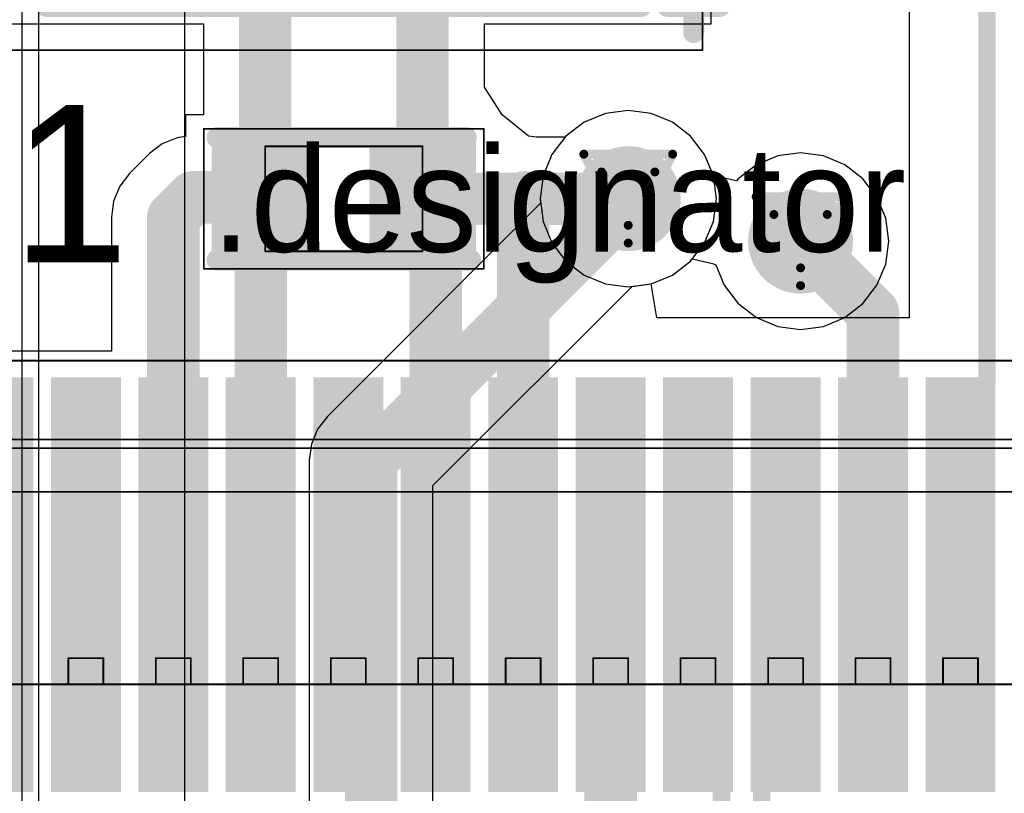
# Model space of a CAD drawing. Header units: millimetres. Extents: x 138 to 555, y 26 to 334.
# Tile 483 of 656: x 279.19 to 284.82, y 151.18 to 155.61. Entities that reach past the tile are written whole.
import ezdxf

# ---------------------------------------------------------------- set-up
doc = ezdxf.new("R2010")
doc.units = ezdxf.units.MM
for name, color, linetype in [('BottomLayer', 5, 'Continuous'), ('DrillDrawing', 1, 'Continuous'), ('Mechanical20', 56, 'Continuous'), ('Mechanical27', 56, 'Continuous'), ('MidLayer1', 16, 'Continuous'), ('MidLayer2', 76, 'Continuous'), ('MidLayer3', 90, 'Continuous'), ('MidLayer4', 156, 'Continuous'), ('MultiLayer', 9, 'Continuous'), ('TopLayer', 1, 'Continuous'), ('TopOverlay', 2, 'Continuous'), ('TopPaste', 8, 'Continuous'), ('TopSolder', 216, 'Continuous'), ('ViaHoleLayer', 16, 'Continuous')]:
    doc.layers.add(name, color=color, linetype=linetype)

# ---------------------------------------------------------------- blocks, each defined once
blk = doc.blocks.new('CON_SAMTEC_QSH_030_01_F_D_A_LCD_MB1230_505')
at = {"layer": 'Mechanical20', "const_width": 0.01}
blk.add_lwpolyline([(11, -4.15), (-11, -4.15)], dxfattribs=at)
at = {"layer": 'Mechanical27', "const_width": 0.01}
for points in [[(8, -2.3), (-8, -2.3)], [(-4.65, -2.3), (-4.85, -2.3)], [(-4.85, -2.3), (-4.85, -2.45)], [(-4.65, -2.3), (-4.65, -2.45)], [(-4.15, -2.3), (-4.35, -2.3)], [(-4.35, -2.3), (-4.35, -2.45)], [(-4.15, -2.3), (-4.15, -2.45)], [(-3.65, -2.3), (-3.85, -2.3)], [(-3.85, -2.3), (-3.85, -2.45)], [(-3.65, -2.3), (-3.65, -2.45)], [(-3.15, -2.3), (-3.35, -2.3)], [(-3.35, -2.3), (-3.35, -2.45)], [(-3.15, -2.3), (-3.15, -2.45)], [(-2.65, -2.3), (-2.85, -2.3)], [(-2.85, -2.3), (-2.85, -2.45)], [(-2.65, -2.3), (-2.65, -2.45)], [(-2.15, -2.3), (-2.35, -2.3)], [(-2.35, -2.3), (-2.35, -2.45)], [(-2.15, -2.3), (-2.15, -2.45)], [(-1.65, -2.3), (-1.85, -2.3)], [(-1.85, -2.3), (-1.85, -2.45)], [(-1.65, -2.3), (-1.65, -2.45)], [(-1.15, -2.3), (-1.35, -2.3)], [(-1.35, -2.3), (-1.35, -2.45)], [(-1.15, -2.3), (-1.15, -2.45)], [(-0.65, -2.3), (-0.85, -2.3)], [(-0.85, -2.3), (-0.85, -2.45)], [(-0.65, -2.3), (-0.65, -2.45)], [(-0.15, -2.3), (-0.35, -2.3)], [(-0.35, -2.3), (-0.35, -2.45)], [(-0.15, -2.3), (-0.15, -2.45)], [(0.35, -2.3), (0.15, -2.3)], [(0.15, -2.3), (0.15, -2.45)], [(0.35, -2.3), (0.35, -2.45)], [(-4.65, -2.45), (-4.85, -2.45)], [(-4.15, -2.45), (-4.35, -2.45)], [(-3.65, -2.45), (-3.85, -2.45)], [(-3.15, -2.45), (-3.35, -2.45)], [(-2.65, -2.45), (-2.85, -2.45)], [(-2.15, -2.45), (-2.35, -2.45)], [(-1.65, -2.45), (-1.85, -2.45)], [(-1.15, -2.45), (-1.35, -2.45)], [(-0.65, -2.45), (-0.85, -2.45)], [(-0.15, -2.45), (-0.35, -2.45)], [(0.35, -2.45), (0.15, -2.45)], [(10.5, -3.4), (-10.5, -3.4)], [(83, -3.65), (-36.25, -3.65)], [(10.8, -3.7), (-10.8, -3.7)]]:
    blk.add_lwpolyline(points, dxfattribs=at)
at = {"layer": 'Mechanical27', "const_width": 0.005}
for points in [[(-4.8525, -2.3, 1), (-4.8475, -2.3, 1)], [(-4.8525, -2.3, 1), (-4.8475, -2.3, 1)], [(-4.6525, -2.3, 1), (-4.6475, -2.3, 1)], [(-4.6525, -2.3, 1), (-4.6475, -2.3, 1)], [(-4.3525, -2.3, 1), (-4.3475, -2.3, 1)], [(-4.3525, -2.3, 1), (-4.3475, -2.3, 1)], [(-4.1525, -2.3, 1), (-4.1475, -2.3, 1)], [(-4.1525, -2.3, 1), (-4.1475, -2.3, 1)], [(-3.8525, -2.3, 1), (-3.8475, -2.3, 1)], [(-3.8525, -2.3, 1), (-3.8475, -2.3, 1)], [(-3.6525, -2.3, 1), (-3.6475, -2.3, 1)], [(-3.6525, -2.3, 1), (-3.6475, -2.3, 1)], [(-3.3525, -2.3, 1), (-3.3475, -2.3, 1)], [(-3.3525, -2.3, 1), (-3.3475, -2.3, 1)], [(-3.1525, -2.3, 1), (-3.1475, -2.3, 1)], [(-3.1525, -2.3, 1), (-3.1475, -2.3, 1)], [(-2.8525, -2.3, 1), (-2.8475, -2.3, 1)], [(-2.8525, -2.3, 1), (-2.8475, -2.3, 1)], [(-2.6525, -2.3, 1), (-2.6475, -2.3, 1)], [(-2.6525, -2.3, 1), (-2.6475, -2.3, 1)], [(-2.3525, -2.3, 1), (-2.3475, -2.3, 1)], [(-2.3525, -2.3, 1), (-2.3475, -2.3, 1)], [(-2.1525, -2.3, 1), (-2.1475, -2.3, 1)], [(-2.1525, -2.3, 1), (-2.1475, -2.3, 1)], [(-1.8525, -2.3, 1), (-1.8475, -2.3, 1)], [(-1.8525, -2.3, 1), (-1.8475, -2.3, 1)], [(-1.6525, -2.3, 1), (-1.6475, -2.3, 1)], [(-1.6525, -2.3, 1), (-1.6475, -2.3, 1)], [(-1.3525, -2.3, 1), (-1.3475, -2.3, 1)], [(-1.3525, -2.3, 1), (-1.3475, -2.3, 1)], [(-1.1525, -2.3, 1), (-1.1475, -2.3, 1)], [(-1.1525, -2.3, 1), (-1.1475, -2.3, 1)], [(-0.8525, -2.3, 1), (-0.8475, -2.3, 1)], [(-0.8525, -2.3, 1), (-0.8475, -2.3, 1)], [(-0.6525, -2.3, 1), (-0.6475, -2.3, 1)], [(-0.6525, -2.3, 1), (-0.6475, -2.3, 1)], [(-0.3525, -2.3, 1), (-0.3475, -2.3, 1)], [(-0.3525, -2.3, 1), (-0.3475, -2.3, 1)], [(-0.1525, -2.3, 1), (-0.1475, -2.3, 1)], [(-0.1525, -2.3, 1), (-0.1475, -2.3, 1)], [(0.1475, -2.3, 1), (0.1525, -2.3, 1)], [(0.1475, -2.3, 1), (0.1525, -2.3, 1)], [(0.3475, -2.3, 1), (0.3525, -2.3, 1)], [(0.3475, -2.3, 1), (0.3525, -2.3, 1)], [(-4.8525, -2.45, 1), (-4.8475, -2.45, 1)], [(-4.8525, -2.45, 1), (-4.8475, -2.45, 1)], [(-4.6525, -2.45, 1), (-4.6475, -2.45, 1)], [(-4.6525, -2.45, 1), (-4.6475, -2.45, 1)], [(-4.3525, -2.45, 1), (-4.3475, -2.45, 1)], [(-4.3525, -2.45, 1), (-4.3475, -2.45, 1)], [(-4.1525, -2.45, 1), (-4.1475, -2.45, 1)], [(-4.1525, -2.45, 1), (-4.1475, -2.45, 1)], [(-3.8525, -2.45, 1), (-3.8475, -2.45, 1)], [(-3.8525, -2.45, 1), (-3.8475, -2.45, 1)], [(-3.6525, -2.45, 1), (-3.6475, -2.45, 1)], [(-3.6525, -2.45, 1), (-3.6475, -2.45, 1)], [(-3.3525, -2.45, 1), (-3.3475, -2.45, 1)], [(-3.3525, -2.45, 1), (-3.3475, -2.45, 1)], [(-3.1525, -2.45, 1), (-3.1475, -2.45, 1)], [(-3.1525, -2.45, 1), (-3.1475, -2.45, 1)], [(-2.8525, -2.45, 1), (-2.8475, -2.45, 1)], [(-2.8525, -2.45, 1), (-2.8475, -2.45, 1)], [(-2.6525, -2.45, 1), (-2.6475, -2.45, 1)], [(-2.6525, -2.45, 1), (-2.6475, -2.45, 1)], [(-2.3525, -2.45, 1), (-2.3475, -2.45, 1)], [(-2.3525, -2.45, 1), (-2.3475, -2.45, 1)], [(-2.1525, -2.45, 1), (-2.1475, -2.45, 1)], [(-2.1525, -2.45, 1), (-2.1475, -2.45, 1)], [(-1.8525, -2.45, 1), (-1.8475, -2.45, 1)], [(-1.8525, -2.45, 1), (-1.8475, -2.45, 1)], [(-1.6525, -2.45, 1), (-1.6475, -2.45, 1)], [(-1.6525, -2.45, 1), (-1.6475, -2.45, 1)], [(-1.3525, -2.45, 1), (-1.3475, -2.45, 1)], [(-1.3525, -2.45, 1), (-1.3475, -2.45, 1)], [(-1.1525, -2.45, 1), (-1.1475, -2.45, 1)], [(-1.1525, -2.45, 1), (-1.1475, -2.45, 1)], [(-0.8525, -2.45, 1), (-0.8475, -2.45, 1)], [(-0.8525, -2.45, 1), (-0.8475, -2.45, 1)], [(-0.6525, -2.45, 1), (-0.6475, -2.45, 1)], [(-0.6525, -2.45, 1), (-0.6475, -2.45, 1)], [(-0.3525, -2.45, 1), (-0.3475, -2.45, 1)], [(-0.3525, -2.45, 1), (-0.3475, -2.45, 1)], [(-0.1525, -2.45, 1), (-0.1475, -2.45, 1)], [(-0.1525, -2.45, 1), (-0.1475, -2.45, 1)], [(0.1475, -2.45, 1), (0.1525, -2.45, 1)], [(0.1475, -2.45, 1), (0.1525, -2.45, 1)], [(0.3475, -2.45, 1), (0.3525, -2.45, 1)], [(0.3475, -2.45, 1), (0.3525, -2.45, 1)]]:
    blk.add_lwpolyline(points, format="xyb", close=True, dxfattribs=at)
at = {"layer": 'TopLayer'}
for points in [[(-4.9, -1.735), (-4.9, -4.005), (-4.6, -1.735), (-4.6, -4.005)], [(-4.4, -1.735), (-4.4, -4.005), (-4.1, -1.735), (-4.1, -4.005)], [(-3.9, -1.735), (-3.9, -4.005), (-3.6, -1.735), (-3.6, -4.005)], [(-3.4, -1.735), (-3.4, -4.005), (-3.1, -1.735), (-3.1, -4.005)], [(-2.9, -1.735), (-2.9, -4.005), (-2.6, -1.735), (-2.6, -4.005)], [(-2.4, -1.735), (-2.4, -4.005), (-2.1, -1.735), (-2.1, -4.005)], [(-1.9, -1.735), (-1.9, -4.005), (-1.6, -1.735), (-1.6, -4.005)], [(-1.4, -1.735), (-1.4, -4.005), (-1.1, -1.735), (-1.1, -4.005)], [(-0.9, -1.735), (-0.9, -4.005), (-0.6, -1.735), (-0.6, -4.005)], [(-0.4, -1.735), (-0.4, -4.005), (-0.1, -1.735), (-0.1, -4.005)], [(0.1, -1.735), (0.1, -4.005), (0.4, -1.735), (0.4, -4.005)], [(0.6, -1.735), (0.6, -4.005), (0.9, -1.735), (0.9, -4.005)]]:
    blk.add_solid(points, dxfattribs=at)
at = {"layer": 'TopPaste'}
for points in [[(-4.9, -1.735), (-4.9, -4.005), (-4.6, -1.735), (-4.6, -4.005)], [(-4.4, -1.735), (-4.4, -4.005), (-4.1, -1.735), (-4.1, -4.005)], [(-3.9, -1.735), (-3.9, -4.005), (-3.6, -1.735), (-3.6, -4.005)], [(-3.4, -1.735), (-3.4, -4.005), (-3.1, -1.735), (-3.1, -4.005)], [(-2.9, -1.735), (-2.9, -4.005), (-2.6, -1.735), (-2.6, -4.005)], [(-2.4, -1.735), (-2.4, -4.005), (-2.1, -1.735), (-2.1, -4.005)], [(-1.9, -1.735), (-1.9, -4.005), (-1.6, -1.735), (-1.6, -4.005)], [(-1.4, -1.735), (-1.4, -4.005), (-1.1, -1.735), (-1.1, -4.005)], [(-0.9, -1.735), (-0.9, -4.005), (-0.6, -1.735), (-0.6, -4.005)], [(-0.4, -1.735), (-0.4, -4.005), (-0.1, -1.735), (-0.1, -4.005)], [(0.1, -1.735), (0.1, -4.005), (0.4, -1.735), (0.4, -4.005)], [(0.6, -1.735), (0.6, -4.005), (0.9, -1.735), (0.9, -4.005)]]:
    blk.add_solid(points, dxfattribs=at)
at = {"layer": 'TopSolder'}
for points in [[(-4.95, -1.685), (-4.95, -4.055), (-4.55, -1.685), (-4.55, -4.055)], [(-4.45, -1.685), (-4.45, -4.055), (-4.05, -1.685), (-4.05, -4.055)], [(-3.95, -1.685), (-3.95, -4.055), (-3.55, -1.685), (-3.55, -4.055)], [(-3.45, -1.685), (-3.45, -4.055), (-3.05, -1.685), (-3.05, -4.055)], [(-2.95, -1.685), (-2.95, -4.055), (-2.55, -1.685), (-2.55, -4.055)], [(-2.45, -1.685), (-2.45, -4.055), (-2.05, -1.685), (-2.05, -4.055)], [(-1.95, -1.685), (-1.95, -4.055), (-1.55, -1.685), (-1.55, -4.055)], [(-1.45, -1.685), (-1.45, -4.055), (-1.05, -1.685), (-1.05, -4.055)], [(-0.95, -1.685), (-0.95, -4.055), (-0.55, -1.685), (-0.55, -4.055)], [(-0.45, -1.685), (-0.45, -4.055), (-0.05, -1.685), (-0.05, -4.055)], [(0.05, -1.685), (0.05, -4.055), (0.45, -1.685), (0.45, -4.055)], [(0.55, -1.685), (0.55, -4.055), (0.95, -1.685), (0.95, -4.055)]]:
    blk.add_solid(points, dxfattribs=at)
blk = doc.blocks.new('C0402_872')
at = {"layer": 'Mechanical20', "const_width": 0.01}
for points in [[(-0.8, 0.4), (0.8, 0.4)], [(-0.8, -0.4), (-0.8, 0.4)], [(0.8, -0.4), (0.8, 0.4)], [(-0.8, -0.4), (0.8, -0.4)]]:
    blk.add_lwpolyline(points, dxfattribs=at)
at = {"layer": 'Mechanical20', "const_width": 0.005}
for points in [[(-0.8025, 0.4, 1), (-0.7975, 0.4, 1)], [(-0.8025, 0.4, 1), (-0.7975, 0.4, 1)], [(0.7975, 0.4, 1), (0.8025, 0.4, 1)], [(0.7975, 0.4, 1), (0.8025, 0.4, 1)], [(-0.8025, -0.4, 1), (-0.7975, -0.4, 1)], [(-0.8025, -0.4, 1), (-0.7975, -0.4, 1)], [(0.7975, -0.4, 1), (0.8025, -0.4, 1)], [(0.7975, -0.4, 1), (0.8025, -0.4, 1)]]:
    blk.add_lwpolyline(points, format="xyb", close=True, dxfattribs=at)
at = {"layer": 'Mechanical27', "const_width": 0.01}
for points in [[(-0.45, 0.3), (0.45, 0.3)], [(-0.45, -0.3), (-0.45, 0.3)], [(0.45, -0.3), (0.45, 0.3)], [(-0.45, -0.3), (0.45, -0.3)]]:
    blk.add_lwpolyline(points, dxfattribs=at)
at = {"layer": 'Mechanical27', "const_width": 0.005}
for points in [[(-0.4525, 0.3, 1), (-0.4475, 0.3, 1)], [(-0.4525, 0.3, 1), (-0.4475, 0.3, 1)], [(0.4475, 0.3, 1), (0.4525, 0.3, 1)], [(0.4475, 0.3, 1), (0.4525, 0.3, 1)], [(-0.4525, -0.3, 1), (-0.4475, -0.3, 1)], [(-0.4525, -0.3, 1), (-0.4475, -0.3, 1)], [(0.4475, -0.3, 1), (0.4525, -0.3, 1)], [(0.4475, -0.3, 1), (0.4525, -0.3, 1)]]:
    blk.add_lwpolyline(points, format="xyb", close=True, dxfattribs=at)
at = {"layer": 'TopLayer'}
for points in [[(-0.195, -0.28), (-0.195, 0.28), (-0.705, -0.28), (-0.705, 0.28)], [(0.705, -0.28), (0.705, 0.28), (0.195, -0.28), (0.195, 0.28)]]:
    blk.add_solid(points, dxfattribs=at)
at = {"layer": 'TopOverlay', "const_width": 0.12}
for points in [[(-0.725, 0.35), (0.7, 0.35)], [(-0.725, -0.35), (0.725, -0.35)]]:
    blk.add_lwpolyline(points, dxfattribs=at)
at = {"layer": 'TopOverlay', "const_width": 0.06}
for points in [[(-0.755, 0.35, 1), (-0.695, 0.35, 1)], [(0.67, 0.35, 1), (0.73, 0.35, 1)], [(-0.755, -0.35, 1), (-0.695, -0.35, 1)], [(0.695, -0.35, 1), (0.755, -0.35, 1)]]:
    blk.add_lwpolyline(points, format="xyb", close=True, dxfattribs=at)
at = {"layer": 'TopPaste'}
for points in [[(-0.195, -0.28), (-0.195, 0.28), (-0.705, -0.28), (-0.705, 0.28)], [(0.705, -0.28), (0.705, 0.28), (0.195, -0.28), (0.195, 0.28)]]:
    blk.add_solid(points, dxfattribs=at)
at = {"layer": 'TopSolder'}
for points in [[(-0.145, -0.33), (-0.145, 0.33), (-0.755, -0.33), (-0.755, 0.33)], [(0.755, -0.33), (0.755, 0.33), (0.145, -0.33), (0.145, 0.33)]]:
    blk.add_solid(points, dxfattribs=at)
blk = doc.blocks.new('CPOL_TAJ_A_1206_H180_874')
at = {"layer": 'Mechanical20', "const_width": 0.01}
for points in [[(-2.05, 1.15), (-2.05, -1.15)], [(2.05, 1.15), (-2.05, 1.15)], [(2.05, 1.15), (2.05, -0.75)], [(2.05, -0.75), (2.05, -1.15)], [(-1.5, -1.15), (-2.05, -1.15)], [(2.05, -1.15), (-1.5, -1.15)]]:
    blk.add_lwpolyline(points, dxfattribs=at)
at = {"layer": 'Mechanical20', "const_width": 0.005}
for points in [[(-2.0525, 1.15, 1), (-2.0475, 1.15, 1)], [(-2.0525, 1.15, 1), (-2.0475, 1.15, 1)], [(2.0475, 1.15, 1), (2.0525, 1.15, 1)], [(2.0475, 1.15, 1), (2.0525, 1.15, 1)], [(2.0475, -0.75, 1), (2.0525, -0.75, 1)], [(2.0475, -0.75, 1), (2.0525, -0.75, 1)], [(-2.0525, -1.15, 1), (-2.0475, -1.15, 1)], [(-2.0525, -1.15, 1), (-2.0475, -1.15, 1)], [(-1.5025, -1.15, 1), (-1.4975, -1.15, 1)], [(-1.5025, -1.15, 1), (-1.4975, -1.15, 1)], [(2.0475, -1.15, 1), (2.0525, -1.15, 1)], [(2.0475, -1.15, 1), (2.0525, -1.15, 1)]]:
    blk.add_lwpolyline(points, format="xyb", close=True, dxfattribs=at)
at = {"layer": 'Mechanical27', "const_width": 0.01}
for points in [[(1.7, 0.9), (-1.7, 0.9)], [(-1.7, 0.9), (-1.7, -0.9)], [(-1.6, 0.9), (-1.6, -0.9)], [(-1, 0.9), (-1, -0.9)], [(1.7, 0.9), (1.7, -0.9)], [(-1.3, 0.7), (-1.3, 0.3)], [(-1.1, 0.5), (-1.5, 0.5)], [(-1.3, 0.2), (-1.3, -0.2)], [(-1.1, 0), (-1.5, 0)], [(-1.3, -0.3), (-1.3, -0.7)], [(-1.1, -0.5), (-1.5, -0.5)], [(1.7, -0.9), (-1.7, -0.9)]]:
    blk.add_lwpolyline(points, dxfattribs=at)
at = {"layer": 'Mechanical27', "const_width": 0.005}
for points in [[(-1.7025, 0.9, 1), (-1.6975, 0.9, 1)], [(-1.7025, 0.9, 1), (-1.6975, 0.9, 1)], [(-1.6025, 0.9, 1), (-1.5975, 0.9, 1)], [(-1.0025, 0.9, 1), (-0.9975, 0.9, 1)], [(1.6975, 0.9, 1), (1.7025, 0.9, 1)], [(1.6975, 0.9, 1), (1.7025, 0.9, 1)], [(-1.3025, 0.7, 1), (-1.2975, 0.7, 1)], [(-1.5025, 0.5, 1), (-1.4975, 0.5, 1)], [(-1.1025, 0.5, 1), (-1.0975, 0.5, 1)], [(-1.3025, 0.3, 1), (-1.2975, 0.3, 1)], [(-1.3025, 0.2, 1), (-1.2975, 0.2, 1)], [(-1.5025, 0, 1), (-1.4975, 0, 1)], [(-1.1025, 0, 1), (-1.0975, 0, 1)], [(-1.3025, -0.2, 1), (-1.2975, -0.2, 1)], [(-1.3025, -0.3, 1), (-1.2975, -0.3, 1)], [(-1.5025, -0.5, 1), (-1.4975, -0.5, 1)], [(-1.1025, -0.5, 1), (-1.0975, -0.5, 1)], [(-1.3025, -0.7, 1), (-1.2975, -0.7, 1)], [(-1.7025, -0.9, 1), (-1.6975, -0.9, 1)], [(-1.7025, -0.9, 1), (-1.6975, -0.9, 1)], [(-1.6025, -0.9, 1), (-1.5975, -0.9, 1)], [(-1.0025, -0.9, 1), (-0.9975, -0.9, 1)], [(1.6975, -0.9, 1), (1.7025, -0.9, 1)], [(1.6975, -0.9, 1), (1.7025, -0.9, 1)]]:
    blk.add_lwpolyline(points, format="xyb", close=True, dxfattribs=at)
at = {"layer": 'TopLayer'}
for points in [[(-1.9, -0.8), (-0.45, -0.8), (-1.9, 0.8), (-0.45, 0.8)], [(0.45, -0.8), (1.9, -0.8), (0.45, 0.8), (1.9, 0.8)]]:
    blk.add_solid(points, dxfattribs=at)
at = {"layer": 'TopOverlay', "const_width": 0.12}
for points in [[(-2, 1.05), (-2, 0.75)], [(-1.85, 0.9), (-2.15, 0.9)], [(1.7, 0.9), (-1.7, 0.9)], [(-2, -0.75), (-2, -1.05)], [(-1.85, -0.9), (-2.15, -0.9)], [(1.7, -0.9), (-1.7, -0.9)]]:
    blk.add_lwpolyline(points, dxfattribs=at)
at = {"layer": 'TopOverlay', "const_width": 0.06}
for points in [[(-2.03, 1.05, 1), (-1.97, 1.05, 1)], [(-2.18, 0.9, 1), (-2.12, 0.9, 1)], [(-1.88, 0.9, 1), (-1.82, 0.9, 1)], [(-1.73, 0.9, 1), (-1.67, 0.9, 1)], [(1.67, 0.9, 1), (1.73, 0.9, 1)], [(-2.03, 0.75, 1), (-1.97, 0.75, 1)], [(-2.03, -0.75, 1), (-1.97, -0.75, 1)], [(-2.18, -0.9, 1), (-2.12, -0.9, 1)], [(-1.88, -0.9, 1), (-1.82, -0.9, 1)], [(-1.73, -0.9, 1), (-1.67, -0.9, 1)], [(1.67, -0.9, 1), (1.73, -0.9, 1)], [(-2.03, -1.05, 1), (-1.97, -1.05, 1)]]:
    blk.add_lwpolyline(points, format="xyb", close=True, dxfattribs=at)
at = {"layer": 'TopPaste'}
for points in [[(-1.9, -0.8), (-0.45, -0.8), (-1.9, 0.8), (-0.45, 0.8)], [(0.45, -0.8), (1.9, -0.8), (0.45, 0.8), (1.9, 0.8)]]:
    blk.add_solid(points, dxfattribs=at)
at = {"layer": 'TopSolder'}
for points in [[(-1.95, -0.85), (-0.4, -0.85), (-1.95, 0.85), (-0.4, 0.85)], [(0.4, -0.85), (1.95, -0.85), (0.4, 0.85), (1.95, 0.85)]]:
    blk.add_solid(points, dxfattribs=at)

msp = doc.modelspace()

# ---------------------------------------------------------------- linework, layer by layer
at = {"layer": 'BottomLayer'}
for p, q in [((279.206, 145.287), (279.206, 156.3779)), ((282.6711, 155.0878), (282.5406, 155.0706)), ((282.8016, 155.0706), (282.6711, 155.0878)), ((282.419, 155.0202), (282.3145, 154.9401)), ((282.5406, 155.0706), (282.419, 155.0202)), ((282.9233, 155.0202), (282.8016, 155.0706)), ((283.0277, 154.9401), (282.9233, 155.0202)), ((282.3145, 154.9401), (282.2344, 154.8357)), ((283.1079, 154.8357), (283.0277, 154.9401)), ((282.2344, 154.8357), (282.184, 154.714)), ((283.1583, 154.714), (283.1079, 154.8357)), ((282.184, 154.714), (282.1668, 154.5835)), ((283.1754, 154.5835), (283.1583, 154.714)), ((282.1668, 154.5835), (282.1702, 154.5576)), ((283.1583, 154.453), (283.1754, 154.5835)), ((282.1702, 154.5576), (280.9514, 153.3388)), ((283.1079, 154.3313), (283.1583, 154.453)), ((283.0277, 154.2269), (283.1079, 154.3313)), ((282.9233, 154.1468), (283.0277, 154.2269)), ((282.8016, 154.0964), (282.9233, 154.1468)), ((281.5541, 152.9429), (282.6932, 154.0821)), ((282.6932, 154.0821), (282.8016, 154.0964)), ((280.9514, 153.3388), (280.8953, 153.2657)), ((280.8953, 153.2657), (280.8601, 153.1805)), ((280.8601, 153.1805), (280.848, 153.0892)), ((280.848, 153.0892), (280.848, 153.0892)), ((280.848, 153.0892), (280.848, 137.1187)), ((281.5541, 136.8601), (281.5541, 152.9429))]:
    msp.add_line(p, q, dxfattribs=at)
for points, const_width in [([(282.5211, 154.5835, 1), (282.8211, 154.5835, 1)], 0.3), ([(282.5836, 154.5467, 1), (282.7336, 154.5467, 1)], 0.15), ([(283.5063, 154.3403, 1), (283.8063, 154.3403, 1)], 0.3), ([(281.1261, 153.0892, 1), (281.276, 153.0892, 1)], 0.15), ([(281.1261, 153.0892, 1), (281.276, 153.0892, 1)], 0.15)]:
    msp.add_lwpolyline(points, format="xyb", close=True, dxfattribs=dict(at, const_width=const_width))
at = {"layer": 'BottomLayer', "const_width": 0.3}
for points in [[(281.2011, 153.0892), (282.6586, 154.5467)], [(281.2011, 136.8601), (281.2011, 153.0892)]]:
    msp.add_lwpolyline(points, dxfattribs=at)
at = {"layer": 'DrillDrawing', "const_width": 0.0508}
for points in [[(282.4171, 154.8375), (282.9251, 154.8375)], [(282.4171, 154.8375), (282.6711, 154.3295)], [(282.6711, 154.3295), (282.9251, 154.8375)], [(282.5187, 154.7359), (282.8235, 154.7359)], [(282.5187, 154.7359), (282.6711, 154.4311)], [(282.6711, 154.4311), (282.8235, 154.7359)], [(283.4023, 154.5943), (283.9103, 154.5943)], [(283.4023, 154.5943), (283.6563, 154.0863)], [(283.6563, 154.0863), (283.9103, 154.5943)], [(283.5039, 154.4927), (283.8087, 154.4927)], [(283.5039, 154.4927), (283.6563, 154.1879)], [(283.6563, 154.1879), (283.8087, 154.4927)]]:
    msp.add_lwpolyline(points, dxfattribs=at)
at = {"layer": 'DrillDrawing', "const_width": 0.0254}
for points in [[(282.4044, 154.8375, 1), (282.4298, 154.8375, 1)], [(282.4044, 154.8375, 1), (282.4298, 154.8375, 1)], [(282.9124, 154.8375, 1), (282.9378, 154.8375, 1)], [(282.9124, 154.8375, 1), (282.9378, 154.8375, 1)], [(282.506, 154.7359, 1), (282.5314, 154.7359, 1)], [(282.506, 154.7359, 1), (282.5314, 154.7359, 1)], [(282.8108, 154.7359, 1), (282.8362, 154.7359, 1)], [(282.8108, 154.7359, 1), (282.8362, 154.7359, 1)], [(283.3896, 154.5943, 1), (283.415, 154.5943, 1)], [(283.3896, 154.5943, 1), (283.415, 154.5943, 1)], [(283.8976, 154.5943, 1), (283.923, 154.5943, 1)], [(283.8976, 154.5943, 1), (283.923, 154.5943, 1)], [(283.4912, 154.4927, 1), (283.5166, 154.4927, 1)], [(283.4912, 154.4927, 1), (283.5166, 154.4927, 1)], [(283.796, 154.4927, 1), (283.8214, 154.4927, 1)], [(283.796, 154.4927, 1), (283.8214, 154.4927, 1)], [(282.6584, 154.4311, 1), (282.6838, 154.4311, 1)], [(282.6584, 154.4311, 1), (282.6838, 154.4311, 1)], [(282.6584, 154.3295, 1), (282.6838, 154.3295, 1)], [(282.6584, 154.3295, 1), (282.6838, 154.3295, 1)], [(283.6436, 154.1879, 1), (283.669, 154.1879, 1)], [(283.6436, 154.1879, 1), (283.669, 154.1879, 1)], [(283.6436, 154.0863, 1), (283.669, 154.0863, 1)], [(283.6436, 154.0863, 1), (283.669, 154.0863, 1)]]:
    msp.add_lwpolyline(points, format="xyb", close=True, dxfattribs=at)
at = {"layer": 'MidLayer1'}
for p, q in [((279.3001, 163.6756), (279.3001, 146.7256)), ((280.1371, 149.8433), (280.1371, 160.9412)), ((282.6711, 155.0878), (282.5406, 155.0706)), ((282.8016, 155.0706), (282.6711, 155.0878)), ((282.419, 155.0202), (282.3145, 154.9401)), ((282.5406, 155.0706), (282.419, 155.0202)), ((282.9233, 155.0202), (282.8016, 155.0706)), ((283.0277, 154.9401), (282.9233, 155.0202)), ((282.3145, 154.9401), (282.2344, 154.8357)), ((283.1079, 154.8357), (283.0277, 154.9401)), ((282.2344, 154.8357), (282.184, 154.714)), ((283.1563, 154.7187), (283.1079, 154.8357)), ((283.5258, 154.8275), (283.4042, 154.7771)), ((283.6563, 154.8447), (283.5258, 154.8275)), ((283.7868, 154.8275), (283.6563, 154.8447)), ((283.9085, 154.7771), (283.7868, 154.8275)), ((283.4042, 154.7771), (283.2997, 154.697)), ((284.0129, 154.697), (283.9085, 154.7771)), ((282.184, 154.714), (282.1668, 154.5835)), ((283.1753, 154.7102), (283.1563, 154.7187)), ((283.2902, 154.6846), (283.1753, 154.7102)), ((283.2997, 154.697), (283.2902, 154.6846)), ((284.0931, 154.5925), (284.0129, 154.697)), ((282.1668, 154.5835), (282.184, 154.453)), ((284.1434, 154.4709), (284.0931, 154.5925)), ((282.184, 154.453), (282.2344, 154.3313)), ((284.1606, 154.3403), (284.1434, 154.4709)), ((284.1434, 154.2098), (284.1606, 154.3403)), ((282.2344, 154.3313), (282.3145, 154.2269)), ((283.0277, 154.2269), (283.0372, 154.2393)), ((283.0372, 154.2393), (283.1521, 154.2136)), ((282.3145, 154.2269), (282.419, 154.1468)), ((282.9233, 154.1468), (283.0277, 154.2269)), ((283.1521, 154.2136), (283.1711, 154.2052)), ((283.1711, 154.2052), (283.2196, 154.0882)), ((284.0931, 154.0882), (284.1434, 154.2098)), ((282.419, 154.1468), (282.5406, 154.0964)), ((282.8016, 154.0964), (282.9233, 154.1468)), ((282.5406, 154.0964), (282.6711, 154.0792)), ((282.6711, 154.0792), (282.8016, 154.0964)), ((283.2196, 154.0882), (283.2997, 153.9837)), ((284.0129, 153.9837), (284.0931, 154.0882)), ((283.2997, 153.9837), (283.4042, 153.9036)), ((283.9085, 153.9036), (284.0129, 153.9837)), ((283.4042, 153.9036), (283.5258, 153.8532)), ((283.7868, 153.8532), (283.9085, 153.9036)), ((283.5258, 153.8532), (283.6563, 153.836)), ((283.6563, 153.836), (283.7868, 153.8532))]:
    msp.add_line(p, q, dxfattribs=at)
at = {"layer": 'MidLayer1', "const_width": 0.3}
for points in [[(282.5211, 154.5835, 1), (282.8211, 154.5835, 1)], [(283.5063, 154.3403, 1), (283.8063, 154.3403, 1)]]:
    msp.add_lwpolyline(points, format="xyb", close=True, dxfattribs=at)
at = {"layer": 'MidLayer2'}
for p, q in [((282.6711, 155.0878), (282.5406, 155.0706)), ((282.8016, 155.0706), (282.6711, 155.0878)), ((282.419, 155.0202), (282.3145, 154.9401)), ((282.5406, 155.0706), (282.419, 155.0202)), ((282.9233, 155.0202), (282.8016, 155.0706)), ((283.0277, 154.9401), (282.9233, 155.0202)), ((282.3145, 154.9401), (282.2344, 154.8357)), ((283.1079, 154.8357), (283.0277, 154.9401)), ((282.2344, 154.8357), (282.184, 154.714)), ((283.1583, 154.714), (283.1079, 154.8357)), ((282.184, 154.714), (282.1668, 154.5835)), ((283.1754, 154.5835), (283.1583, 154.714)), ((282.1668, 154.5835), (282.184, 154.453)), ((283.1583, 154.453), (283.1754, 154.5835)), ((282.184, 154.453), (282.2344, 154.3313)), ((283.1079, 154.3313), (283.1583, 154.453)), ((282.2344, 154.3313), (282.3145, 154.2269)), ((283.0277, 154.2269), (283.1079, 154.3313)), ((282.3145, 154.2269), (282.419, 154.1468)), ((282.9233, 154.1468), (283.0277, 154.2269)), ((282.419, 154.1468), (282.5406, 154.0964)), ((282.8016, 154.0964), (282.9233, 154.1468)), ((282.5406, 154.0964), (282.6711, 154.0792)), ((282.6711, 154.0792), (282.8016, 154.0964))]:
    msp.add_line(p, q, dxfattribs=at)
at = {"layer": 'MidLayer2', "const_width": 0.3}
for points in [[(282.5211, 154.5835, 1), (282.8211, 154.5835, 1)], [(283.5063, 154.3403, 1), (283.8063, 154.3403, 1)]]:
    msp.add_lwpolyline(points, format="xyb", close=True, dxfattribs=at)
at = {"layer": 'MidLayer3'}
for p, q in [((282.6711, 155.0878), (282.5406, 155.0706)), ((282.8016, 155.0706), (282.6711, 155.0878)), ((282.419, 155.0202), (282.3145, 154.9401)), ((282.5406, 155.0706), (282.419, 155.0202)), ((282.9233, 155.0202), (282.8016, 155.0706)), ((283.0277, 154.9401), (282.9233, 155.0202)), ((282.3145, 154.9401), (282.2344, 154.8357)), ((283.1079, 154.8357), (283.0277, 154.9401)), ((282.2344, 154.8357), (282.184, 154.714)), ((283.1583, 154.714), (283.1079, 154.8357)), ((282.184, 154.714), (282.1668, 154.5835)), ((283.1754, 154.5835), (283.1583, 154.714)), ((282.1668, 154.5835), (282.184, 154.453)), ((283.1583, 154.453), (283.1754, 154.5835)), ((282.184, 154.453), (282.2344, 154.3313)), ((283.1079, 154.3313), (283.1583, 154.453)), ((282.2344, 154.3313), (282.3145, 154.2269)), ((283.0277, 154.2269), (283.1079, 154.3313)), ((282.3145, 154.2269), (282.419, 154.1468)), ((282.9233, 154.1468), (283.0277, 154.2269)), ((282.419, 154.1468), (282.5406, 154.0964)), ((282.8016, 154.0964), (282.9233, 154.1468)), ((282.5406, 154.0964), (282.6711, 154.0792)), ((282.6711, 154.0792), (282.8016, 154.0964))]:
    msp.add_line(p, q, dxfattribs=at)
at = {"layer": 'MidLayer3', "const_width": 0.3}
for points in [[(282.5211, 154.5835, 1), (282.8211, 154.5835, 1)], [(283.5063, 154.3403, 1), (283.8063, 154.3403, 1)]]:
    msp.add_lwpolyline(points, format="xyb", close=True, dxfattribs=at)
at = {"layer": 'MidLayer4'}
for p, q in [((282.6711, 155.0878), (282.5406, 155.0706)), ((282.8016, 155.0706), (282.6711, 155.0878)), ((282.419, 155.0202), (282.3145, 154.9401)), ((282.5406, 155.0706), (282.419, 155.0202)), ((282.9233, 155.0202), (282.8016, 155.0706)), ((283.0277, 154.9401), (282.9233, 155.0202)), ((282.3145, 154.9401), (282.2344, 154.8357)), ((283.1079, 154.8357), (283.0277, 154.9401)), ((282.2344, 154.8357), (282.184, 154.714)), ((283.1563, 154.7187), (283.1079, 154.8357)), ((283.5258, 154.8275), (283.4042, 154.7771)), ((283.6563, 154.8447), (283.5258, 154.8275)), ((283.7868, 154.8275), (283.6563, 154.8447)), ((283.9085, 154.7771), (283.7868, 154.8275)), ((283.4042, 154.7771), (283.2997, 154.697)), ((284.0129, 154.697), (283.9085, 154.7771)), ((282.184, 154.714), (282.1668, 154.5835)), ((283.1753, 154.7102), (283.1563, 154.7187)), ((283.2902, 154.6846), (283.1753, 154.7102)), ((283.2997, 154.697), (283.2902, 154.6846)), ((284.0931, 154.5925), (284.0129, 154.697)), ((282.1668, 154.5835), (282.184, 154.453)), ((284.1434, 154.4709), (284.0931, 154.5925)), ((282.184, 154.453), (282.2344, 154.3313)), ((284.1606, 154.3403), (284.1434, 154.4709)), ((284.1434, 154.2098), (284.1606, 154.3403)), ((282.2344, 154.3313), (282.3145, 154.2269)), ((283.0277, 154.2269), (283.0372, 154.2393)), ((283.0372, 154.2393), (283.1521, 154.2136)), ((282.3145, 154.2269), (282.419, 154.1468)), ((282.9233, 154.1468), (283.0277, 154.2269)), ((283.1521, 154.2136), (283.1711, 154.2052)), ((283.1711, 154.2052), (283.2196, 154.0882)), ((284.0931, 154.0882), (284.1434, 154.2098)), ((282.419, 154.1468), (282.5406, 154.0964)), ((282.8016, 154.0964), (282.9233, 154.1468)), ((282.5406, 154.0964), (282.6711, 154.0792)), ((282.6711, 154.0792), (282.8016, 154.0964)), ((283.2196, 154.0882), (283.2997, 153.9837)), ((284.0129, 153.9837), (284.0931, 154.0882)), ((283.2997, 153.9837), (283.4042, 153.9036)), ((283.9085, 153.9036), (284.0129, 153.9837)), ((283.4042, 153.9036), (283.5258, 153.8532)), ((283.7868, 153.8532), (283.9085, 153.9036)), ((283.5258, 153.8532), (283.6563, 153.836)), ((283.6563, 153.836), (283.7868, 153.8532))]:
    msp.add_line(p, q, dxfattribs=at)
at = {"layer": 'MidLayer4', "const_width": 0.3}
for points in [[(282.5211, 154.5835, 1), (282.8211, 154.5835, 1)], [(283.5063, 154.3403, 1), (283.8063, 154.3403, 1)]]:
    msp.add_lwpolyline(points, format="xyb", close=True, dxfattribs=at)
at = {"layer": 'MultiLayer', "const_width": 0.3}
for points in [[(282.5211, 154.5835, 1), (282.8211, 154.5835, 1)], [(283.5063, 154.3403, 1), (283.8063, 154.3403, 1)]]:
    msp.add_lwpolyline(points, format="xyb", close=True, dxfattribs=at)
at = {"layer": 'TopLayer'}
for p, q in [((284.2778, 161.2292), (284.2778, 153.9024)), ((283.1455, 155.5824), (283.1455, 157.5824)), ((278.9455, 155.5824), (280.2424, 155.5824)), ((280.2424, 155.5824), (280.2424, 155.0624)), ((281.8485, 155.2201), (281.8485, 155.5824)), ((281.8485, 155.5824), (283.1455, 155.5824)), ((281.9505, 155.0624), (281.8485, 155.2201)), ((282.6711, 155.0878), (282.5406, 155.0706)), ((282.8016, 155.0706), (282.6711, 155.0878)), ((280.2424, 155.0624), (280.1405, 155.0624)), ((280.1405, 155.0624), (280.1405, 154.9382)), ((282.1003, 154.9414), (281.9505, 155.0624)), ((281.9505, 155.0624), (281.9505, 155.0624)), ((282.419, 155.0202), (282.3145, 154.9401)), ((282.5406, 155.0706), (282.419, 155.0202)), ((282.9233, 155.0202), (282.8016, 155.0706)), ((283.0277, 154.9401), (282.9233, 155.0202)), ((280.0925, 154.9319), (280.0073, 154.8966)), ((280.1405, 154.9382), (280.0925, 154.9319)), ((282.1461, 154.9354), (282.1003, 154.9414)), ((282.3109, 154.9354), (282.1461, 154.9354)), ((282.3145, 154.9401), (282.3109, 154.9354)), ((283.1079, 154.8357), (283.0277, 154.9401)), ((280.0073, 154.8966), (279.9342, 154.8405)), ((279.9342, 154.8405), (279.8208, 154.7271)), ((279.9342, 154.8405), (279.9342, 154.8405)), ((283.1583, 154.714), (283.1079, 154.8357)), ((279.8208, 154.7271), (279.7647, 154.654)), ((283.1754, 154.5835), (283.1583, 154.714)), ((279.7647, 154.654), (279.7295, 154.5689)), ((279.7295, 154.5689), (279.7174, 154.4775)), ((283.1583, 154.453), (283.1754, 154.5835)), ((279.7174, 154.4775), (279.7174, 154.4775)), ((279.7174, 154.4775), (279.7174, 153.7124)), ((283.1079, 154.3313), (283.1583, 154.453)), ((283.0277, 154.2269), (283.1079, 154.3313)), ((282.9233, 154.1468), (283.0277, 154.2269)), ((282.8016, 154.0964), (282.9233, 154.1468)), ((282.8352, 153.9024), (282.8016, 154.0964)), ((284.2778, 153.9024), (282.8352, 153.9024)), ((279.7174, 153.7124), (275.3332, 153.7124))]:
    msp.add_line(p, q, dxfattribs=at)
for points, const_width in [([(284.7216, 153.5265), (284.7216, 161.413)], 0.1), ([(281.4955, 154.5824), (281.4955, 155.8582)], 0.3), ([(280.5955, 154.5824), (280.5955, 155.7801)], 0.3), ([(280.0705, 154.4775), (280.1838, 154.5909)], 0.3), ([(280.1838, 154.5909), (280.5742, 154.5909)], 0.3), ([(282.0729, 154.5824), (282.0814, 154.5909)], 0.3), ([(280.5634, 154.5475), (280.5705, 154.5404)], 0.3), ([(280.5705, 152.3774), (280.5705, 154.5404)], 0.3), ([(281.4955, 154.5824), (281.5044, 154.5824)], 0.3), ([(281.5044, 154.5824), (281.5705, 154.5163)], 0.3), ([(281.5044, 154.5824), (282.0729, 154.5824)], 0.3), ([(282.0705, 154.5799), (282.0729, 154.5824)], 0.3), ([(282.0705, 152.3774), (282.0705, 154.5799)], 0.3), ([(282.0729, 154.5824), (282.6674, 154.5824)], 0.3), ([(280.0705, 152.3774), (280.0705, 154.4775)], 0.3), ([(281.5705, 152.3774), (281.5705, 154.5163)], 0.3), ([(283.6503, 154.3509), (284.0705, 153.9307)], 0.3), ([(284.0705, 152.3774), (284.0705, 153.9307)], 0.3), ([(284.5705, 153.3754), (284.7216, 153.5265)], 0.1), ([(284.5705, 152.3774), (284.5705, 153.3754)], 0.1), ([(282.5705, 150.5087), (282.5705, 152.3774)], 0.3), ([(283.0705, 151.3816), (283.0705, 152.3774)], 0.1), ([(283.5705, 151.3791), (283.5705, 152.3774)], 0.1), ([(283.0705, 151.3816), (283.2043, 151.2478)], 0.1), ([(283.4343, 151.2429), (283.5705, 151.3791)], 0.1), ([(283.2043, 150.5888), (283.2043, 151.2478)], 0.1), ([(283.4343, 150.6841), (283.4343, 151.2429)], 0.1)]:
    msp.add_lwpolyline(points, dxfattribs=dict(at, const_width=const_width))
for points, const_width in [([(282.5211, 154.5835, 1), (282.8211, 154.5835, 1)], 0.3), ([(280.1089, 154.5909, 1), (280.2588, 154.5909, 1)], 0.15), ([(280.1089, 154.5909, 1), (280.2588, 154.5909, 1)], 0.15), ([(280.4992, 154.5909, 1), (280.6492, 154.5909, 1)], 0.15), ([(282.0064, 154.5909, 1), (282.1564, 154.5909, 1)], 0.15), ([(280.4884, 154.5475, 1), (280.6384, 154.5475, 1)], 0.15), ([(280.4955, 154.5404, 1), (280.6455, 154.5404, 1)], 0.15), ([(280.4955, 154.5404, 1), (280.6455, 154.5404, 1)], 0.15), ([(280.5205, 154.5824, 1), (280.6705, 154.5824, 1)], 0.15), ([(281.4205, 154.5824, 1), (281.5705, 154.5824, 1)], 0.15), ([(281.4205, 154.5824, 1), (281.5705, 154.5824, 1)], 0.15), ([(281.4294, 154.5824, 1), (281.5794, 154.5824, 1)], 0.15), ([(281.4294, 154.5824, 1), (281.5794, 154.5824, 1)], 0.15), ([(281.4294, 154.5824, 1), (281.5794, 154.5824, 1)], 0.15), ([(281.9955, 154.5799, 1), (282.1455, 154.5799, 1)], 0.15), ([(281.9955, 154.5799, 1), (282.1455, 154.5799, 1)], 0.15), ([(281.9979, 154.5824, 1), (282.1479, 154.5824, 1)], 0.15), ([(281.9979, 154.5824, 1), (282.1479, 154.5824, 1)], 0.15), ([(281.9979, 154.5824, 1), (282.1479, 154.5824, 1)], 0.15), ([(281.9979, 154.5824, 1), (282.1479, 154.5824, 1)], 0.15), ([(282.5924, 154.5824, 1), (282.7424, 154.5824, 1)], 0.15), ([(279.9955, 154.4775, 1), (280.1455, 154.4775, 1)], 0.15), ([(279.9955, 154.4775, 1), (280.1455, 154.4775, 1)], 0.15), ([(281.4955, 154.5163, 1), (281.6455, 154.5163, 1)], 0.15), ([(281.4955, 154.5163, 1), (281.6455, 154.5163, 1)], 0.15), ([(283.5063, 154.3403, 1), (283.8063, 154.3403, 1)], 0.3), ([(283.5753, 154.3509, 1), (283.7253, 154.3509, 1)], 0.15), ([(283.9955, 153.9307, 1), (284.1455, 153.9307, 1)], 0.15), ([(283.9955, 153.9307, 1), (284.1455, 153.9307, 1)], 0.15), ([(284.6966, 153.5265, 1), (284.7466, 153.5265, 1)], 0.05), ([(284.6966, 153.5265, 1), (284.7466, 153.5265, 1)], 0.05), ([(284.5455, 153.3754, 1), (284.5955, 153.3754, 1)], 0.05), ([(284.5455, 153.3754, 1), (284.5955, 153.3754, 1)], 0.05), ([(279.9955, 152.3774, 1), (280.1455, 152.3774, 1)], 0.15), ([(280.4955, 152.3774, 1), (280.6455, 152.3774, 1)], 0.15), ([(281.4955, 152.3774, 1), (281.6455, 152.3774, 1)], 0.15), ([(281.9955, 152.3774, 1), (282.1455, 152.3774, 1)], 0.15), ([(282.4955, 152.3774, 1), (282.6455, 152.3774, 1)], 0.15), ([(283.9955, 152.3774, 1), (284.1455, 152.3774, 1)], 0.15), ([(283.0455, 152.3774, 1), (283.0955, 152.3774, 1)], 0.05), ([(283.5455, 152.3774, 1), (283.5955, 152.3774, 1)], 0.05), ([(284.5455, 152.3774, 1), (284.5955, 152.3774, 1)], 0.05), ([(283.0455, 151.3816, 1), (283.0955, 151.3816, 1)], 0.05), ([(283.0455, 151.3816, 1), (283.0955, 151.3816, 1)], 0.05), ([(283.5455, 151.3791, 1), (283.5955, 151.3791, 1)], 0.05), ([(283.5455, 151.3791, 1), (283.5955, 151.3791, 1)], 0.05), ([(283.1793, 151.2478, 1), (283.2293, 151.2478, 1)], 0.05), ([(283.1793, 151.2478, 1), (283.2293, 151.2478, 1)], 0.05), ([(283.4093, 151.2429, 1), (283.4593, 151.2429, 1)], 0.05), ([(283.4093, 151.2429, 1), (283.4593, 151.2429, 1)], 0.05)]:
    msp.add_lwpolyline(points, format="xyb", close=True, dxfattribs=dict(at, const_width=const_width))
at = {"layer": 'ViaHoleLayer', "const_width": 0.15}
for points in [[(282.5961, 154.5835, 1), (282.7461, 154.5835, 1)], [(283.5813, 154.3403, 1), (283.7313, 154.3403, 1)]]:
    msp.add_lwpolyline(points, format="xyb", close=True, dxfattribs=at)

# ---------------------------------------------------------------- block references
for name, p, rotation in [('CPOL_TAJ_A_1206_H180_874', (281.0455, 156.5824), 180), ('CON_SAMTEC_QSH_030_01_F_D_A_LCD_MB1230_505', (279.8205, 149.5074), 180), ('C0402_872', (281.0455, 154.5824), 360)]:
    msp.add_blockref(name, p, dxfattribs=dict(rotation=rotation))

# ---------------------------------------------------------------- texts
at = {"layer": 'Mechanical27'}
msp.add_text('.designator', height=0.599999, dxfattribs=at).set_placement((280.289, 154.2796))
at = {"layer": 'TopOverlay'}
msp.add_text('C101', height=0.9, dxfattribs=at).set_placement((276.9391, 154.219))

doc.saveas('drawing.dxf')
